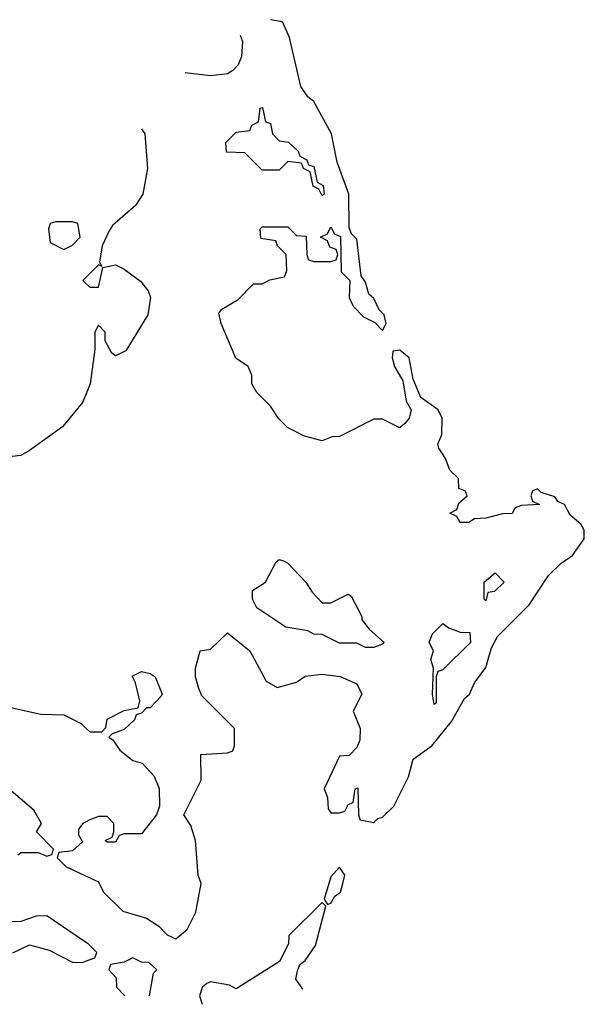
# Model space of a CAD drawing. Header units: inches. Extents: x 2601682 to 2755810, y 449311 to 584050.
# Tile 449 of 505: x 2739847 to 2741158, y 536790 to 539075. Entities that reach past the tile are written whole.
import ezdxf

# ---------------------------------------------------------------- set-up
doc = ezdxf.new("R2010")
doc.units = ezdxf.units.IN
doc.header["$MEASUREMENT"] = 0
doc.layers.add('C7533', color=7, linetype='Continuous')
doc.layers.add('C7543', color=7, linetype='Continuous')

msp = doc.modelspace()

# ---------------------------------------------------------------- linework, layer by layer
at = {"layer": 'C7533', "color": 2, "elevation": 2}
msp.add_lwpolyline([(2739970, 538606), (2739930, 538606), (2739918, 538602), (2739914, 538590), (2739918, 538558), (2739950, 538542), (2739970, 538552), (2739988, 538570), (2739982, 538602)], close=True, dxfattribs=at)
for points in [[(2740000, 538476), (2739994, 538470), (2740000, 538464)], [(2740000, 538203.3), (2739993.2, 538186.8), (2739946.8, 538130), (2739870, 538075.1), (2739850, 538063.7), (2739830, 538061.2)], [(2739830, 537478), (2739896.4, 537463.6), (2739950, 537462), (2739990, 537442), (2740000, 537432)], [(2739843.1, 537136.9), (2739850, 537142), (2739890, 537142), (2739910, 537134), (2739922, 537138), (2739926, 537150), (2739886, 537190), (2739898, 537210), (2739880.4, 537240.4), (2739822, 537290)], [(2740000, 537213), (2739994, 537210), (2739983.6, 537196.4), (2739983.6, 537183.6), (2739992.7, 537167.3), (2739970, 537146), (2739938, 537142), (2739934, 537130), (2739954, 537110), (2740000, 537088.2)], [(2740000, 536934.1), (2739910, 536995.3), (2739885.4, 536994.6), (2739850, 536982), (2739830, 536981.2)], [(2739830.9, 536909.1), (2739870, 536928), (2739915.9, 536915.9), (2739970, 536887.7), (2739992.7, 536887.3), (2740000, 536890)]]:
    msp.add_lwpolyline(points, dxfattribs=at)
at = {"layer": 'C7543', "color": 2, "elevation": 2}
for points in [[(2740000, 537088.2), (2740030, 537074), (2740042, 537050), (2740086.4, 537006.4), (2740142, 536990), (2740170, 536971.3), (2740190, 536951.3), (2740210, 536942), (2740236, 536964), (2740256.5, 537003.5), (2740268.7, 537070), (2740262, 537090), (2740255.3, 537170), (2740244.7, 537204.7), (2740228.7, 537230), (2740268.7, 537310), (2740268, 537370), (2740330, 537374), (2740342, 537378), (2740346, 537390), (2740346, 537430), (2740270, 537506), (2740263.1, 537523.1), (2740255.3, 537550), (2740255.3, 537570), (2740266, 537610), (2740290, 537614), (2740330, 537652), (2740382, 537610), (2740419.6, 537539.6), (2740445.4, 537525.4), (2740490, 537538), (2740510, 537551.3), (2740550, 537556), (2740591.1, 537551.1), (2740630, 537534), (2740642, 537510), (2740622, 537470), (2740638, 537430), (2740636.9, 537403.1), (2740630, 537386), (2740612.7, 537367.3), (2740590, 537366), (2740554, 537290), (2740562, 537270), (2740563.6, 537243.6), (2740570, 537234), (2740590, 537234), (2740602, 537238), (2740610, 537254), (2740622, 537258), (2740626, 537290), (2740632.7, 537292.7), (2740634, 537230), (2740638, 537218), (2740670, 537212), (2740679, 537221), (2740690, 537224), (2740716.2, 537250), (2740750, 537318), (2740760.9, 537359.1), (2740804, 537390), (2740850, 537446), (2740880.5, 537499.5), (2740891.6, 537510), (2740903.6, 537536.4), (2740930, 537571.3), (2740942.7, 537617.3), (2740956.6, 537643.4), (2741030, 537717.3), (2741075.1, 537784.9), (2741105.1, 537814.9), (2741130, 537830.8), (2741158.4, 537870), (2741158, 537890), (2741150, 537904), (2741125.2, 537925.2), (2741112.7, 537950), (2741097.2, 537957.2), (2741090, 537968), (2741058, 537978), (2741050, 537986), (2741038, 537982), (2741034, 537970), (2741038, 537958), (2741054, 537950), (2741012.7, 537947.3), (2740998, 537942), (2740991.1, 537928.9), (2740968.4, 537928.4), (2740930, 537918), (2740903.6, 537916.4), (2740890, 537908), (2740870, 537908), (2740862, 537922), (2740846, 537930), (2740862, 537938), (2740867.3, 537952.7), (2740886, 537970), (2740882, 537982), (2740867.3, 537987.3), (2740866, 538010), (2740846, 538030), (2740836.4, 538056.4), (2740820.4, 538080.4), (2740818, 538090), (2740827.3, 538112.7), (2740828, 538150), (2740819, 538170), (2740778.6, 538198.6), (2740761.2, 538241.2), (2740752, 538290), (2740730, 538308), (2740714, 538306), (2740712, 538290), (2740718, 538270), (2740736.9, 538236.9), (2740744.7, 538190), (2740756, 538170), (2740751.3, 538150), (2740742, 538138), (2740730, 538128), (2740690, 538148), (2740670, 538148), (2740590, 538108), (2740572.7, 538107.3), (2740550, 538098), (2740508.4, 538108.4), (2740468.9, 538128.9), (2740448.9, 538148.9), (2740430, 538178), (2740398, 538210), (2740386, 538230), (2740386, 538250), (2740378, 538270), (2740349.2, 538289.2), (2740315.3, 538370), (2740310, 538394), (2740316.4, 538403.6), (2740354.6, 538425.4), (2740390, 538462), (2740410, 538462), (2740428.4, 538471.6), (2740462, 538478), (2740467.3, 538492.7), (2740466, 538530), (2740446, 538550), (2740442, 538562), (2740407.3, 538567.3), (2740406, 538590), (2740410, 538594), (2740470, 538594), (2740490, 538574), (2740512.7, 538572.7), (2740514, 538530), (2740518, 538518), (2740530, 538514), (2740570, 538514), (2740582, 538518), (2740586, 538530), (2740582, 538542), (2740567.3, 538547.3), (2740562, 538562), (2740546, 538570), (2740562, 538578), (2740570, 538594), (2740578, 538578), (2740592, 538572), (2740594, 538490), (2740614, 538470), (2740612, 538430), (2740622, 538410), (2740645.4, 538385.4), (2740672, 538372), (2740690, 538354), (2740698, 538370), (2740694, 538390), (2740682, 538402), (2740670, 538428), (2740658, 538438), (2740650, 538466), (2740640.4, 538480.4), (2740630, 538566), (2740618, 538578), (2740612.5, 538592.5), (2740611.8, 538670), (2740584.8, 538744.8), (2740571.1, 538810), (2740530, 538885.2), (2740516.2, 538896.2), (2740500.1, 538920.1), (2740473.9, 539033.9), (2740457.2, 539070), (2740430, 539075.1)], [(2740359, 539039), (2740364.5, 539024.5), (2740362, 538990), (2740354.8, 538970), (2740342.5, 538957.5), (2740330, 538949.2), (2740290, 538944.5), (2740231.4, 538951.4)], [(2740130, 538822), (2740138, 538810), (2740144, 538730), (2740133.4, 538670), (2740116.4, 538643.6), (2740062.8, 538597.2), (2740054.6, 538585.4), (2740038.8, 538550), (2740032.7, 538512.7), (2740038, 538502), (2740030, 538506), (2740000, 538476)], [(2740000, 538464), (2740010, 538454), (2740030, 538454), (2740040.4, 538499.6), (2740070, 538506), (2740090, 538496), (2740128, 538468), (2740145.5, 538445.5), (2740150.8, 538430), (2740144.9, 538390), (2740093.7, 538306.3), (2740070, 538295.3), (2740061.2, 538301.2), (2740046, 538330), (2740046, 538350), (2740030, 538366), (2740022, 538350), (2740022, 538310), (2740011, 538230), (2740000, 538203.3)], [(2740000, 537432), (2740010, 537422), (2740038, 537422), (2740047.3, 537432.7), (2740050, 537452), (2740090, 537472), (2740122, 537478), (2740126, 537494), (2740116.4, 537536.4), (2740108.7, 537551.3), (2740130, 537562), (2740150, 537558), (2740162, 537550), (2740178, 537510), (2740175.3, 537504.7), (2740150, 537478), (2740142, 537478), (2740130, 537466), (2740118, 537462), (2740114, 537450), (2740090, 537428), (2740062, 537418), (2740054, 537410), (2740063.6, 537403.6), (2740079.8, 537379.8), (2740110, 537356), (2740132, 537350), (2740159.8, 537319.8), (2740171, 537291), (2740172, 537250), (2740164.7, 537230), (2740130, 537186), (2740090, 537186), (2740078, 537182), (2740070, 537166), (2740050, 537166), (2740046, 537170), (2740062, 537178), (2740066, 537190), (2740066, 537210), (2740050, 537226), (2740030, 537226), (2740010, 537218), (2740000, 537213)], [(2740504.9, 536824.9), (2740488.7, 536848.7), (2740492.3, 536867.7), (2740498, 536882), (2740510, 536891.3), (2740533.8, 536926.2), (2740558, 537018), (2740550, 537026), (2740472, 536950), (2740471.3, 536930), (2740450.9, 536889.1), (2740350, 536826), (2740334.6, 536834.6), (2740290, 536842), (2740282, 536838), (2740271.1, 536828.9), (2740264.7, 536810), (2740271, 536790)], [(2740000, 536890), (2740022, 536898), (2740026, 536910), (2740006, 536930), (2740000, 536934.1)], [(2740148.7, 536810), (2740158, 536862), (2740166, 536870), (2740147.3, 536887.3), (2740130, 536888), (2740110, 536898), (2740090, 536888), (2740058, 536882), (2740054, 536870), (2740071.6, 536851.6), (2740072, 536830), (2740091.3, 536810)]]:
    msp.add_lwpolyline(points, dxfattribs=at)
for points in [[(2740550, 538666), (2740542, 538682), (2740528.4, 538688.4), (2740522, 538722), (2740506, 538730), (2740502, 538742), (2740470, 538746), (2740450, 538726), (2740410, 538726), (2740370, 538766), (2740327.3, 538767.3), (2740326, 538790), (2740350, 538814), (2740382, 538818), (2740386, 538830), (2740402, 538838), (2740406, 538870), (2740411.3, 538871.3), (2740418, 538838), (2740430, 538834), (2740434, 538810), (2740450, 538794), (2740471.1, 538791.1), (2740494, 538770), (2740498, 538758), (2740514, 538750), (2740518, 538738), (2740530, 538734), (2740538, 538698), (2740552, 538690), (2740554, 538670)], [(2740550, 537722), (2740570, 537722), (2740610, 537742), (2740616.9, 537736.9), (2740642, 537690), (2740642, 537682), (2740659.6, 537659.6), (2740694, 537630), (2740690, 537626), (2740670, 537618), (2740650, 537618), (2740630, 537628), (2740590, 537628), (2740550, 537648), (2740530, 537648.7), (2740516.4, 537656.4), (2740465.6, 537665.6), (2740398, 537710), (2740388, 537730), (2740388, 537750), (2740418, 537770), (2740443.1, 537816.9), (2740450, 537822), (2740459.6, 537819.6), (2740470, 537814), (2740512, 537770), (2740526.4, 537746.4)], [(2740930, 537726), (2740926, 537730), (2740926, 537770), (2740951.6, 537791.6), (2740972, 537770), (2740950, 537748), (2740934, 537746)], [(2740810, 537486), (2740806, 537510), (2740808, 537570), (2740802, 537590), (2740808, 537610), (2740798, 537630), (2740806, 537650), (2740830, 537674), (2740843.6, 537663.6), (2740870, 537654), (2740892.7, 537652.7), (2740894, 537630), (2740830, 537566), (2740818, 537562), (2740814, 537550), (2740814, 537490)], [(2740590, 537108), (2740570, 537086), (2740554, 537034), (2740562, 537022), (2740570, 537024.7), (2740579, 537041), (2740592, 537050), (2740598, 537070), (2740602, 537090)]]:
    msp.add_lwpolyline(points, close=True, dxfattribs=at)

doc.saveas('drawing.dxf')
